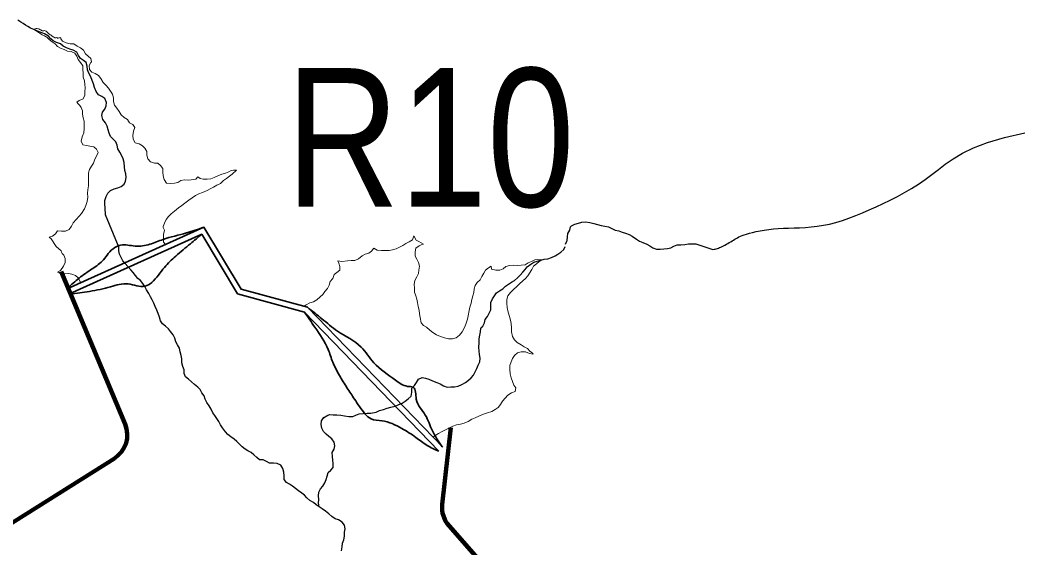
# Model space of a CAD drawing. Extents: x 553962 to 842807, y 8883888 to 9032388.
# Drawn here: x 699624 to 703251, y 8963636 to 8965540 of the extents above; entities that cross this region are included whole.
import ezdxf
from ezdxf.enums import TextEntityAlignment as Align

# ---------------------------------------------------------------- set-up
doc = ezdxf.new("R2010")
doc.units = 0
doc.header["$LTSCALE"] = 160
for name, color, linetype, lineweight in [('21', 7, 'Continuous', 25), ('7', 7, 'Continuous', 90), ('8', 7, 'Continuous', 13)]:
    doc.layers.add(name, color=color, linetype=linetype, lineweight=lineweight)

msp = doc.modelspace()

# ---------------------------------------------------------------- linework, layer by layer
at = {"layer": '21'}
for points in [[(699735.1, 8965472.8), (699726.8, 8965482.6), (699712.3, 8965490.2), (699700.5, 8965494.7), (699687.2, 8965500.6), (699673.1, 8965506.1), (699661.8, 8965511.1), (699652, 8965516.5), (699643.1, 8965521.6), (699634.6, 8965527.2), (699627.1, 8965532.9), (699616.3, 8965540)], [(699931.8, 8964837.8), (699930.8, 8964862.9), (699930.4, 8964876.2), (699930.5, 8964889.1), (699934.6, 8964903.3), (699940.7, 8964915.5), (699950.7, 8964925), (699964.2, 8964931.1), (699977, 8964935.1), (699989, 8964939.6), (699999.4, 8964947.8), (700004.9, 8964959.5), (700006.4, 8964972.4), (700005.8, 8964985.7), (700001.6, 8964997.5), (700000.7, 8965010.8), (700000.2, 8965025.8), (699996.7, 8965039.4), (699991.5, 8965050.8), (699983.6, 8965063.7), (699976.8, 8965075.8), (699975, 8965089.1), (699969.8, 8965101.2), (699960.2, 8965110.2), (699950.8, 8965119.6), (699945.8, 8965132.5), (699941.5, 8965144.7), (699937.8, 8965157.3), (699931.8, 8965169.2), (699922.8, 8965181.9), (699919.6, 8965195.3), (699921.8, 8965208.3), (699929.4, 8965218.6), (699935, 8965230.6), (699935.6, 8965243.1), (699929.5, 8965256.6), (699918.7, 8965264.4), (699906.5, 8965270), (699898.4, 8965282.6), (699892.8, 8965297.2), (699889.3, 8965310.3), (699884.5, 8965322), (699879.3, 8965334.9), (699872.2, 8965348), (699867.5, 8965360.9), (699866, 8965374.3), (699863, 8965386.5), (699852.8, 8965394.6), (699841.6, 8965401.4), (699834.5, 8965412.4), (699828.3, 8965424.5), (699816.2, 8965431.8), (699804.1, 8965435.5), (699791, 8965440.2), (699779.6, 8965445.8), (699769.4, 8965454.6), (699755.6, 8965459.3), (699743.5, 8965464.7), (699735.1, 8965472.8)], [(703025.5, 8965059.6), (703066.2, 8965079.1), (703116, 8965098), (703177.1, 8965116.1), (703251.3, 8965133)], [(702224.1, 8964760.1), (702230.5, 8964762.7), (702238, 8964765.4), (702246.8, 8964768.2), (702257, 8964771.1), (702268.5, 8964774.1), (702281.4, 8964777), (702295.4, 8964779.8), (702310.4, 8964782.4), (702326.5, 8964784.7), (702343.4, 8964786.7), (702361, 8964788.1), (702379.3, 8964789.1), (702398.3, 8964789.7), (702417.9, 8964790.2), (702438, 8964790.9), (702458.7, 8964791.9), (702479.9, 8964793.6), (702501.6, 8964796), (702523.7, 8964799.6), (702546.3, 8964804.3), (702569.2, 8964810.3), (702592.6, 8964817.4), (702616.3, 8964825.5), (702640.4, 8964834.5), (702664.8, 8964844.4), (702689.6, 8964855.1), (702714.6, 8964866.4), (702740, 8964878.3), (702765.5, 8964890.9), (702791, 8964904.1), (702816.5, 8964918.1), (702841.8, 8964932.9), (702866.7, 8964948.6), (702891.2, 8964965.1), (702915.2, 8964982.7), (702938.9, 8965001.1), (702963.8, 8965020.3), (702992, 8965039.9), (703025.5, 8965059.6)], [(700122.6, 8964480.9), (700117.1, 8964494.1), (700111.8, 8964507), (700106.8, 8964518.9), (700101.1, 8964530.7), (700094.7, 8964541.6), (700088.2, 8964553.3), (700080.2, 8964566.8), (700073.9, 8964578.7), (700067.6, 8964590), (700058.5, 8964600.1), (700048.7, 8964608.3), (700040.7, 8964618.6), (700031.8, 8964629), (700023.2, 8964638.5), (700013.3, 8964651), (700003.7, 8964661.7), (699994.9, 8964671.7), (699988.9, 8964683.5), (699983.4, 8964695.1), (699980.8, 8964707.6), (699980.5, 8964721.2), (699975.7, 8964733.2), (699931.8, 8964837.8)], [(701593.3, 8964731.3), (701597.7, 8964742.5), (701599.4, 8964745.4), (701600.7, 8964757.9), (701601.6, 8964770.4), (701608.6, 8964781.6), (701610.7, 8964794.4), (701615, 8964798.2), (701626.5, 8964803.7), (701639.6, 8964807.7), (701652.3, 8964810.6), (701664.8, 8964812.3), (701680.7, 8964809.8), (701695.7, 8964806.2), (701708.8, 8964802.3), (701722.2, 8964799.4), (701734.5, 8964796.5), (701747.6, 8964793.9), (701759.8, 8964788.3), (701772.7, 8964781.7), (701785.2, 8964779.4), (701797.3, 8964775.5), (701809.4, 8964771.1), (701822.2, 8964767.1), (701833.9, 8964760.5)], [(701833.9, 8964760.5), (701849.5, 8964749.9), (701860.3, 8964743), (701872.4, 8964737.6), (701886, 8964732), (701896.9, 8964725.1), (701908.1, 8964718.9), (701921, 8964713.9), (701934.5, 8964713.8), (701948.1, 8964715.4), (701960.6, 8964716.5), (701973, 8964718.8), (701984.3, 8964725), (701996.2, 8964729.6), (702009.3, 8964729.5), (702023.5, 8964731), (702037.5, 8964732.6), (702063.8, 8964732.4), (702125.2, 8964712.7), (702129.3, 8964713.3), (702133.3, 8964714.1), (702137.2, 8964715.1), (702141.2, 8964716.3), (702145.2, 8964717.7), (702149.4, 8964719.3), (702153.7, 8964721.2), (702158.3, 8964723.4), (702163.2, 8964725.8), (702168.3, 8964728.5), (702173.6, 8964731.4), (702178.9, 8964734.4), (702184.2, 8964737.5), (702189.4, 8964740.6), (702194.6, 8964743.7), (702199.4, 8964746.6), (702204.1, 8964749.5), (702208.6, 8964752.2), (702213.3, 8964754.8), (702218.4, 8964757.5), (702224.1, 8964760.1)], [(701287.6, 8964429.5), (701294.5, 8964435.5), (701301, 8964447.5), (701302.9, 8964460.4), (701310.9, 8964471.2), (701316.9, 8964482.7), (701323.4, 8964494.7), (701323.1, 8964507.7), (701323.1, 8964520.7), (701329.4, 8964534.6), (701336, 8964545.5), (701344.2, 8964555.7), (701354.7, 8964563.2), (701367, 8964571), (701376.1, 8964580), (701386.7, 8964587.2), (701397.7, 8964594), (701409, 8964600.9), (701420.2, 8964610.1), (701429.5, 8964619.9), (701439.2, 8964630.4), (701446.8, 8964640.4), (701455.1, 8964649.9), (701467.8, 8964659.1), (701478.5, 8964666.5), (701491.2, 8964670.5), (701503.8, 8964674.5), (701515.9, 8964677.6), (701528.7, 8964678.6), (701542.6, 8964683.8), (701555, 8964689.4), (701565.8, 8964695.7), (701576.5, 8964702.8), (701586.3, 8964711.8), (701591.3, 8964723.4)], [(700629.6, 8963841.8), (700618, 8963850.7), (700607.5, 8963858.3), (700596.4, 8963866.3), (700585.3, 8963872.3), (700577.9, 8963882.3), (700577.1, 8963895.6), (700575.9, 8963909.3), (700572.6, 8963922.5), (700565.5, 8963934.2), (700551.7, 8963940.3), (700538.2, 8963941.4), (700524.9, 8963941.7), (700513.3, 8963947.7), (700501.3, 8963953), (700488.6, 8963953.1), (700479.2, 8963961.6), (700467.9, 8963971.8), (700457.8, 8963979.6), (700446.7, 8963986), (700436, 8963992.4), (700425.1, 8964000.6), (700415.8, 8964010), (700405.9, 8964019.2), (700396.4, 8964027.6), (700384.9, 8964036.7), (700374.1, 8964044.4), (700365.2, 8964054.1), (700354.3, 8964068.5), (700347.8, 8964079.8), (700341.9, 8964091.4), (700334.5, 8964103.1), (700327.1, 8964113.5), (700319.4, 8964123.6), (700313.2, 8964136.3), (700306.5, 8964148.8), (700298.7, 8964160.7), (700292.2, 8964172.2), (700289, 8964184.4), (700280.5, 8964195.2), (700274.5, 8964206.8), (700265.2, 8964216.2), (700253.2, 8964225.8), (700243.1, 8964234.8), (700231.8, 8964244.1), (700221.2, 8964252.7), (700216.5, 8964265), (700216.1, 8964277.7), (700211.7, 8964290.1), (700208.1, 8964303), (700207.4, 8964317.7), (700204.9, 8964330), (700201.4, 8964343), (700199.1, 8964356), (700192.6, 8964368), (700186.2, 8964379.3), (700182.6, 8964392.6), (700176.5, 8964404.8), (700167.5, 8964416.9), (700159.2, 8964426.7), (700148.9, 8964435.9), (700138.4, 8964444.4), (700130.5, 8964455.3), (700127, 8964468.6), (700122.6, 8964480.9)], [(700629.6, 8963841.8), (700618, 8963850.7), (700607.5, 8963858.3), (700596.4, 8963866.3), (700585.3, 8963872.3), (700577.9, 8963882.3), (700577.1, 8963895.6), (700575.9, 8963909.3), (700572.6, 8963922.5), (700565.5, 8963934.2), (700551.7, 8963940.3), (700538.2, 8963941.4), (700524.9, 8963941.7), (700513.3, 8963947.7), (700501.3, 8963953), (700488.6, 8963953.1), (700479.2, 8963961.6), (700467.9, 8963971.8), (700457.8, 8963979.6), (700446.7, 8963986), (700436, 8963992.4), (700425.1, 8964000.6), (700415.8, 8964010), (700405.9, 8964019.2), (700396.4, 8964027.6), (700384.9, 8964036.7), (700374.1, 8964044.4), (700365.2, 8964054.1), (700354.3, 8964068.5), (700347.8, 8964079.8), (700341.9, 8964091.4), (700334.5, 8964103.1), (700327.1, 8964113.5), (700319.4, 8964123.6), (700313.2, 8964136.3), (700306.5, 8964148.8), (700298.7, 8964160.7), (700292.2, 8964172.2), (700289, 8964184.4), (700280.5, 8964195.2), (700274.5, 8964206.8), (700265.2, 8964216.2), (700253.2, 8964225.8), (700243.1, 8964234.8), (700231.8, 8964244.1), (700221.2, 8964252.7), (700216.5, 8964265), (700216.1, 8964277.7), (700211.7, 8964290.1), (700208.1, 8964303), (700207.4, 8964317.7), (700204.9, 8964330), (700201.4, 8964343), (700199.1, 8964356), (700192.6, 8964368), (700186.2, 8964379.3), (700182.6, 8964392.6), (700176.5, 8964404.8), (700167.5, 8964416.9), (700159.2, 8964426.7), (700148.9, 8964435.9), (700138.4, 8964444.4), (700130.5, 8964455.3), (700127, 8964468.6), (700122.6, 8964480.9)], [(700890.2, 8964121.8), (700909.7, 8964126), (700921.6, 8964131.4), (700936.4, 8964135.2), (700949.5, 8964139.6), (700962.7, 8964143), (700977.7, 8964147.3), (700989.3, 8964152.1), (701002.7, 8964158.4), (701014, 8964165), (701024.4, 8964173.3), (701035.6, 8964183), (701037.7, 8964197.4), (701038.2, 8964212), (701047.6, 8964222.3), (701055.1, 8964233.1), (701062.6, 8964244.8), (701075.2, 8964250.1), (701088, 8964248.6), (701099.8, 8964244.3), (701112.8, 8964239.1), (701128.7, 8964233.1), (701140.1, 8964227.3), (701152.8, 8964220.4), (701165.7, 8964216), (701179, 8964216.4), (701192.5, 8964217.5), (701205.7, 8964219.4), (701218.7, 8964225.3), (701231.4, 8964232.9), (701242.5, 8964241.1), (701252, 8964249.4), (701260.3, 8964259.6), (701266.6, 8964271.1), (701272.8, 8964283), (701277.3, 8964294.8), (701283.5, 8964307.1), (701284.8, 8964319.8), (701282.7, 8964333.1), (701280.8, 8964346.2), (701280.4, 8964359.6), (701280.9, 8964375.5), (701280.8, 8964390.3), (701283.1, 8964403.2), (701285.6, 8964415.8), (701287.5, 8964428.3)], [(700719.1, 8964104.7), (700734.9, 8964114.6), (700741.9, 8964116.7), (700754.7, 8964116.2), (700767.8, 8964116.2), (700782.1, 8964115.3), (700795.6, 8964112.2), (700811.3, 8964109.9), (700824.6, 8964110.4), (700836.4, 8964115.1), (700848.6, 8964119.9), (700862.2, 8964121), (700876.7, 8964121.4), (700890.2, 8964121.8)], [(700703.6, 8963783.4), (700700.8, 8963797.5), (700702.2, 8963810.6), (700701.8, 8963824), (700702.9, 8963837.4), (700709, 8963849.3), (700717.1, 8963859), (700723.7, 8963870.8), (700728.9, 8963882.3), (700732.4, 8963895.2), (700735.6, 8963908), (700746, 8963916.4), (700754.3, 8963926.3), (700753.9, 8963940.1), (700752.6, 8963952.7), (700751.5, 8963965.8), (700750.5, 8963980.4), (700757.3, 8963992), (700760, 8964004.6), (700758.2, 8964017.6), (700749.9, 8964029.1), (700738.3, 8964038.3), (700728.5, 8964046.3), (700718.7, 8964055.6), (700712.9, 8964068.1), (700710.9, 8964081.2), (700712.4, 8964093.8), (700719.2, 8964104.8), (700720.5, 8964109.2)], [(700783.9, 8963625.8), (700786.5, 8963639.5), (700788.3, 8963652.7), (700792.9, 8963664.4), (700795.2, 8963678.6), (700794.9, 8963692.4), (700797.2, 8963705.2), (700795.5, 8963718.1), (700786.4, 8963728.9), (700773.2, 8963736.8), (700761.2, 8963741), (700749.2, 8963748.9), (700738.4, 8963758.7), (700726.6, 8963768.7), (700714.8, 8963776.3), (700703.6, 8963783.4), (700693.1, 8963791.1), (700683.1, 8963800.2), (700670, 8963807.4), (700659.5, 8963816.3), (700651.2, 8963825.9), (700640.9, 8963833.3), (700629.6, 8963841.8)]]:
    msp.add_lwpolyline(points, dxfattribs=at)
at = {"layer": '7'}
for p, q in [((700003.2, 8964082.2), (699772.1, 8964632.7)), ((701178.7, 8964070.5), (701147.8, 8963792.6)), ((699452.2, 8963636.5), (699964.3, 8963958.8)), ((701172.4, 8963715.2), (701446.3, 8963406.1))]:
    msp.add_line(p, q, dxfattribs=at)
for centre, start, end in [((699911, 8964043.5), 302.1875, 22.7753), ((701247.2, 8963781.5), 173.6629, 221.5386)]:
    msp.add_arc(centre, 100, start, end, dxfattribs=at)
at = {"layer": '8'}
msp.add_line((701115.5, 8964035.3), (701122.8, 8964041.2), dxfattribs=at)
for points in [[(699699.5, 8965504), (699698.5, 8965504.7), (699695.2, 8965506.4), (699693.9, 8965506.9), (699690.8, 8965508.2), (699687.5, 8965509), (699684.4, 8965509.3), (699681.6, 8965509.4), (699679.5, 8965509.1), (699678, 8965508.3), (699677.1, 8965506.8), (699677.5, 8965505.1), (699677.7, 8965505)], [(699677.7, 8965505), (699679.7, 8965503.1), (699683.1, 8965500.6), (699687, 8965498.4), (699691, 8965495.8), (699694.8, 8965493.1), (699700.1, 8965489), (699704.2, 8965486.5), (699708.2, 8965484.4), (699711.7, 8965482.8), (699715.7, 8965480.9), (699718.5, 8965479.2), (699721.7, 8965477.5), (699724.5, 8965475.4), (699726.6, 8965472.8)], [(699777.6, 8965463.6), (699771.1, 8965472.6), (699771, 8965475.6), (699769, 8965476.9), (699766.1, 8965476.6), (699763.8, 8965475.9), (699761.1, 8965475.2), (699758.5, 8965474.7), (699756.1, 8965476.7), (699752.6, 8965476.5), (699748.9, 8965476.6), (699746.1, 8965478), (699745.3, 8965478), (699743.2, 8965479.3), (699738.9, 8965483.7), (699735.8, 8965485.7), (699732.8, 8965487.2), (699729.9, 8965488.8), (699727.3, 8965490.9), (699724.9, 8965493.2), (699722.3, 8965495.9), (699720.2, 8965498), (699717.8, 8965499.6), (699714.2, 8965501.6), (699712, 8965502.1), (699709.4, 8965501.8), (699706.8, 8965501.4), (699704.1, 8965501.5), (699701.5, 8965502.7), (699699.5, 8965504)], [(699726.6, 8965472.8), (699729.2, 8965469.7), (699739.5, 8965461.7), (699750.5, 8965454.9), (699759.3, 8965445), (699770.2, 8965438.4), (699782.6, 8965433.8), (699795.2, 8965428.1), (699808.9, 8965426.7), (699821.4, 8965420.9), (699829.3, 8965409.6), (699833.9, 8965397.8), (699842.5, 8965387.4), (699850.2, 8965375.4), (699850.6, 8965362.2), (699851.6, 8965349.1), (699852.2, 8965334.4), (699856.2, 8965321.5), (699858.3, 8965307.9), (699858.5, 8965295.3), (699857.9, 8965281.7), (699857.4, 8965269.5), (699851.7, 8965256)], [(699804.2, 8965454), (699790.4, 8965458.1), (699777.6, 8965463.6)], [(700148.5, 8964730.2), (700142.3, 8964739.1), (700141.6, 8964753.6), (700141.2, 8964766.6), (700145, 8964782.5), (700140.4, 8964791.8), (700140.4, 8964795.8), (700145.1, 8964807.9), (700151.1, 8964820.6), (700159.2, 8964831.1), (700169.3, 8964840.7), (700180.9, 8964851), (700196.2, 8964862.3), (700208.3, 8964871.1), (700219.3, 8964879.9), (700233.7, 8964890.7), (700244.7, 8964899.3), (700257.1, 8964907.8), (700269.4, 8964912.7), (700282.4, 8964917.7), (700299.1, 8964925.2), (700310.5, 8964931.7), (700321.6, 8964937.5), (700334.5, 8964944.5), (700348, 8964950.5), (700358.1, 8964961.1), (700369.7, 8964968.4), (700380.2, 8964976.4), (700389.8, 8964984.4), (700404.7, 8964998.1), (700393.9, 8964998.4), (700385.9, 8964997), (700377.2, 8964992.5), (700365.2, 8964987.8), (700352, 8964983.6), (700337.5, 8964978.7), (700324.4, 8964972.6), (700312.2, 8964967.2), (700299.7, 8964966.5), (700285.4, 8964966.1), (700273.7, 8964968), (700265.2, 8964974.2), (700258.1, 8964965.6), (700232.8, 8964962.1), (700217.3, 8964964), (700204.8, 8964961.5), (700194, 8964954.6), (700181.1, 8964951.3), (700167.7, 8964950.9), (700152.4, 8964951.7), (700144.6, 8964964.5), (700140.5, 8964977.9), (700139, 8964991.4), (700139.1, 8965004.1), (700131.4, 8965015.9), (700121.5, 8965024.1), (700109, 8965024.1), (700095.2, 8965028.5), (700085, 8965039.5), (700081.9, 8965052.4), (700081.3, 8965065.4), (700074.7, 8965077.5), (700066, 8965086.7), (700053.6, 8965093.9), (700039.6, 8965097.7), (700032.2, 8965110.4), (700030.7, 8965123.9), (700033, 8965139.4), (700038.5, 8965152.3), (700030.9, 8965162.9), (700018.7, 8965169.9), (700012.3, 8965181.3), (700000, 8965188.6), (699989.1, 8965198), (699981.1, 8965210), (699973.2, 8965222.5), (699964.3, 8965233.4), (699961.4, 8965246), (699961.2, 8965259), (699957.6, 8965272.7), (699950.8, 8965283.8), (699943.4, 8965294.3), (699934, 8965305.8), (699923.4, 8965314.8), (699915.5, 8965328.8), (699907, 8965340.2), (699895.1, 8965347.3), (699883, 8965352.4), (699874.3, 8965362.2), (699873, 8965375.9), (699879.9, 8965387.4), (699881.5, 8965389.2), (699878.8, 8965401.5), (699869.3, 8965410.1), (699859.9, 8965418.5), (699852.5, 8965431.8), (699841.9, 8965439.4), (699829.8, 8965446.2), (699818.2, 8965454.3), (699804.2, 8965454)], [(699851.7, 8965256), (699836.9, 8965249.4), (699828.5, 8965244.4), (699833.2, 8965237.6), (699839.3, 8965232.4), (699844.2, 8965225.3), (699849, 8965212.8), (699849.9, 8965200.3), (699852.3, 8965187.3), (699855, 8965174.9), (699855.5, 8965161), (699855.8, 8965148.5), (699854.6, 8965132.8), (699848.3, 8965118.6), (699844.4, 8965103.1), (699850.7, 8965089.8), (699863.6, 8965087.2), (699876.2, 8965084.9), (699890, 8965083.2), (699900.2, 8965074.7), (699905.7, 8965061.9), (699892.6, 8965035.2)], [(699892.6, 8965035.2), (699888.8, 8965024.2), (699881.4, 8965012.8), (699874.9, 8965000.8), (699871.2, 8964988.4), (699870.9, 8964973.1), (699871.4, 8964957.4), (699871.2, 8964941.8), (699868, 8964927.7), (699867.7, 8964915.1), (699868.1, 8964901.4), (699866.7, 8964885.3), (699861.5, 8964870.8), (699856.9, 8964858.6), (699845.8, 8964842.3), (699837.6, 8964832.2), (699827, 8964821), (699815.9, 8964808.8), (699809.1, 8964796.9), (699801.1, 8964785.1), (699788.2, 8964778.7), (699773.8, 8964778.3), (699759, 8964779.2), (699751.3, 8964768.7), (699741.6, 8964760.2), (699729, 8964757.1), (699735.8, 8964750.9)], [(699735.8, 8964750.9), (699753.8, 8964723.5), (699772.8, 8964707.3), (699773.8, 8964703.1)], [(701048.6, 8964600.6), (701056, 8964614.2), (701061.7, 8964625.4), (701064, 8964637.7), (701065.5, 8964652.6), (701062.8, 8964665), (701055.7, 8964677.2), (701050.6, 8964688.8), (701049.6, 8964703.4), (701053, 8964716.7), (701064.3, 8964725.7), (701072.4, 8964728.8), (701080.5, 8964731.7), (701063.5, 8964741.1), (701054.1, 8964746.4), (701045.6, 8964761.8), (701040.4, 8964747), (701028.6, 8964740), (701016.4, 8964734.1), (701005.9, 8964726.9), (700993.8, 8964720.3), (700981.1, 8964714.8), (700968.5, 8964711.1), (700955.8, 8964709.1), (700942.4, 8964708.7), (700928.4, 8964708.3), (700913.2, 8964710.3), (700900.7, 8964717.5), (700892.8, 8964706.9), (700882.8, 8964699.3), (700870.3, 8964696.1), (700858.4, 8964689.2), (700845.5, 8964679.2), (700832.3, 8964672.6), (700818.7, 8964672.2), (700805.5, 8964671.8), (700785.3, 8964669.5), (700771.5, 8964671.7), (700775, 8964663.4), (700778.3, 8964651.2), (700777.8, 8964638.2), (700767.8, 8964629.3), (700757.7, 8964621.7), (700753.3, 8964607.9), (700752.1, 8964606.3), (700743.7, 8964596.6), (700739.3, 8964583.7), (700733.2, 8964571.5), (700724.6, 8964561), (700716.3, 8964550.1), (700706.8, 8964541.1), (700695.1, 8964531.2), (700683.2, 8964523.6), (700670.2, 8964520.3), (700656.6, 8964512.4), (700649.1, 8964507.4)], [(699773.8, 8964703.1), (699776.1, 8964697.5), (699781.6, 8964692.4), (699786.8, 8964679.7), (699786.8, 8964665.9), (699781.1, 8964652.4), (699769.9, 8964637), (699759.1, 8964630.2), (699766.1, 8964627.5), (699774.6, 8964626.1), (699786.1, 8964625.2), (699799, 8964625.5), (699811.3, 8964623.2), (699824, 8964618), (699834, 8964610), (699840.7, 8964596.4), (699841.2, 8964591.9), (700148.5, 8964730.2)], [(701471.7, 8964640.1), (701476.9, 8964652.2), (701488, 8964661), (701497.4, 8964668.6), (701508, 8964675.6), (701493.2, 8964676.6), (701481.9, 8964674.9), (701469.7, 8964668.9), (701458.1, 8964663.8), (701446.7, 8964657.6), (701433.3, 8964655.3), (701419.6, 8964655), (701406.8, 8964655.7), (701390.4, 8964655.2), (701377.3, 8964650.9), (701367.8, 8964642.1), (701355.3, 8964638.3), (701341.6, 8964637.9), (701325.8, 8964641.7), (701324, 8964652.5), (701314.4, 8964645.9), (701304.4, 8964637.5), (701297.5, 8964626.7), (701291.1, 8964614.7), (701284.5, 8964603.5), (701274.6, 8964593.1), (701266.3, 8964582.7), (701262.7, 8964570.5), (701261.6, 8964557.3), (701257.9, 8964545), (701254.3, 8964531.8), (701251.9, 8964518.7), (701247.7, 8964504.7), (701244.7, 8964492), (701241.4, 8964473.4), (701239.1, 8964461.1), (701233.7, 8964443.5), (701227.7, 8964431.2), (701220, 8964415.7), (701210.1, 8964403.6), (701198.8, 8964393.7), (701184.6, 8964390), (701171.1, 8964390.3), (701156.1, 8964393.7), (701141.3, 8964398.8), (701126.9, 8964404.8), (701114.4, 8964412.5), (701103.1, 8964421.8), (701091.5, 8964432.2), (701080.3, 8964438.8), (701072, 8964448.2), (701068.4, 8964466.6), (701066.4, 8964480.6), (701065, 8964493.8), (701061.1, 8964506.6), (701058.8, 8964520.8), (701056, 8964533.3), (701052.4, 8964545.4), (701047.6, 8964558.8), (701047.2, 8964572.8), (701046, 8964587), (701048.6, 8964600.6)], [(701122.8, 8964041.2), (701134.8, 8964048.9), (701147.5, 8964056.3), (701159.7, 8964062.2), (701173.6, 8964068.5), (701186, 8964074.8), (701199.4, 8964080), (701214.2, 8964082.8), (701227.4, 8964086.2), (701242.1, 8964092), (701254.6, 8964099.7), (701267.1, 8964105.3), (701279.9, 8964111.2), (701296.3, 8964118.1), (701311.2, 8964123), (701326.9, 8964128.1), (701338.9, 8964134.7), (701349.4, 8964142.6), (701358.1, 8964153.7), (701365, 8964165.1), (701375.4, 8964175.5), (701385.3, 8964186.3), (701397.7, 8964194.9), (701411.2, 8964200.5), (701413.8, 8964212.9), (701406.1, 8964223), (701401.4, 8964235.6), (701397.3, 8964249.4), (701393.4, 8964263.8), (701392.2, 8964279.2), (701392.4, 8964293.8), (701396.4, 8964306.8), (701401, 8964319.5), (701409.2, 8964329.8), (701419.6, 8964339.2), (701433.3, 8964343), (701448.8, 8964343.2), (701462.6, 8964337.3), (701475.8, 8964334.8), (701474, 8964338.2), (701463.7, 8964346), (701455.2, 8964355.3), (701443.9, 8964360.8), (701432.3, 8964368.2), (701418, 8964377.3), (701408.4, 8964386.8), (701401.7, 8964398.9), (701398.2, 8964415.6), (701397.7, 8964429.6), (701397.2, 8964445.2), (701394, 8964457.7), (701390.8, 8964471.2), (701386, 8964486.6), (701382.3, 8964503.2), (701380.9, 8964517), (701380.6, 8964531.6), (701385, 8964545), (701393.8, 8964557.4), (701404.8, 8964568.3), (701417.1, 8964578.8), (701427.3, 8964588.8), (701438.5, 8964599.2), (701448.2, 8964607.4), (701457.2, 8964617.3), (701471.7, 8964640.1)], [(700649.1, 8964507.4), (700661.4, 8964504), (701115.5, 8964035.3)], [(701122.8, 8964041.2), (701115.5, 8964035.3), (701122.8, 8964041.2)]]:
    msp.add_lwpolyline(points, dxfattribs=at)
at = {"layer": '8', "lineweight": 35}
for points in [[(699794.5, 8964570.9), (700287.5, 8964792.8), (700422, 8964569.8), (700661.4, 8964504), (701150.5, 8963999.2)], [(699802.7, 8964552.6), (700279.6, 8964767.3), (700409, 8964552.6), (700650.8, 8964486.2), (701136.1, 8963985.3)]]:
    msp.add_lwpolyline(points, dxfattribs=at)
for points in [[(699795.9, 8964573.1), (699836.8, 8964608.8), (699884.5, 8964642.9), (699925.3, 8964675.3), (699942.4, 8964697.5), (699966.2, 8964719.6), (699986.7, 8964728.1), (700039.4, 8964724.7), (700092.2, 8964731.5), (700139.9, 8964748.6), (700225.1, 8964772.4), (700287.5, 8964792.8)], [(699804.4, 8964550.9), (699874.3, 8964561.1), (699950.9, 8964578.2), (700013.9, 8964588.4), (700075.2, 8964579.9), (700099.1, 8964593.5), (700145, 8964648), (700185.9, 8964688.9), (700238.7, 8964733.2), (700279.6, 8964767.3)], [(700650.8, 8964486.2), (700688.3, 8964431.7), (700736, 8964351.6), (700753, 8964305.6), (700776.8, 8964257.9), (700804.1, 8964213.6), (700831.3, 8964172.7), (700868.8, 8964119.9), (700890.9, 8964101.1), (700930.1, 8964094.3), (701001.6, 8964067), (701052.7, 8964034.7), (701093.6, 8964005.7), (701134.4, 8963985.3)], [(701148.1, 8964000.6), (701112.3, 8964058.5), (701086.8, 8964114.8), (701054.4, 8964172.7), (701042.5, 8964215.3), (701022.1, 8964218.7), (700979.5, 8964240.8), (700901.1, 8964303.9), (700855.2, 8964360.1), (700770, 8964418), (700713.8, 8964462.3), (700661.4, 8964504)]]:
    msp.add_spline(points, degree=3, dxfattribs=at)

# ---------------------------------------------------------------- texts
at = {"layer": '8', "width": 0.85}
msp.add_text('R10', height=500, dxfattribs=at).set_placement((701104.5, 8964866.8), align=Align.CENTER)

doc.saveas('drawing.dxf')
